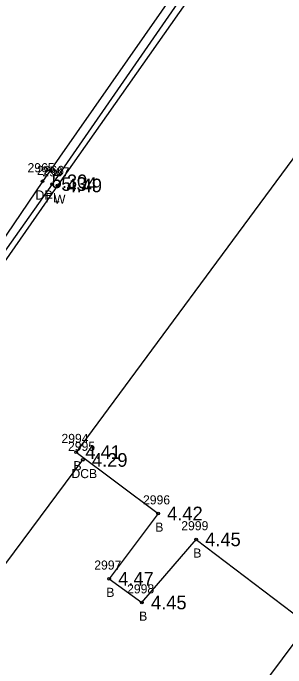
# Model space of a CAD drawing. Extents: x 2608598 to 2610682, y 641451 to 643526.
# Drawn here: x 2610257 to 2610287, y 642033.7 to 642105.6 of the extents above; entities that cross this region are included whole.
import ezdxf

# ---------------------------------------------------------------- set-up
doc = ezdxf.new("R2010")
doc.units = 0
for name, color, linetype in [('RD_EX_Bldg', 7, 'Continuous'), ('RD_EX_Bldg_txCode', 7, 'Continuous'), ('RD_EX_BldgApp', 7, 'Continuous'), ('RD_EX_Conc', 7, 'Continuous'), ('RD_EX_Conc_txCode', 7, 'Continuous'), ('RD_EX_Driveway', 7, 'Continuous'), ('RD_EX_Driveway_txCode', 7, 'Continuous'), ('RD_EX_Fence_Other', 7, 'Continuous'), ('RD_EX_Fence_Other_txCode', 7, 'Continuous'), ('RD_EX_Misc_txCode', 7, 'Continuous'), ('RD_EX_TX_Bldg_ELEV', 7, 'Continuous'), ('RD_EX_TX_Conc_ELEV', 7, 'Continuous'), ('RD_EX_TX_Driveway_ELEV', 7, 'Continuous'), ('RD_EX_TX_Fence_Other_ELEV', 7, 'Continuous'), ('RD_EX_TX_Misc_ELEV', 7, 'Continuous'), ('RD_SMD_Locator', 7, 'Continuous')]:
    doc.layers.add(name, color=color, linetype=linetype)

msp = doc.modelspace()

# ---------------------------------------------------------------- linework, layer by layer
at = {"layer": 'RD_EX_Bldg'}
msp.add_lwpolyline([(2610288.862, 642091.151), (2610263.919, 642057.382), (2610272.909, 642050.629), (2610267.529, 642043.46), (2610271.136, 642040.845), (2610277.088, 642047.782), (2610291.978, 642036.497), (2610316.921, 642070.266), (2610288.862, 642091.151)], dxfattribs=at)
at = {"layer": 'RD_EX_BldgApp'}
msp.add_lwpolyline([(2610282.971, 642116.744), (2610261.846, 642086.691), (2610246.897, 642065.246), (2610242.266, 642058.667)], dxfattribs=at)
at = {"layer": 'RD_EX_Conc'}
for points in [[(2610235.43, 642019.753), (2610238.505, 642021.577), (2610250.536, 642037.59), (2610264.643, 642056.515)], [(2610289.126, 642038.103), (2610277.463, 642022.461), (2610265.831, 642006.412), (2610262.737, 642002.162), (2610261.507, 641999.797), (2610260.227, 641995.633)]]:
    msp.add_lwpolyline(points, dxfattribs=at)
at = {"layer": 'RD_EX_Driveway'}
msp.add_lwpolyline([(2610280.769, 642116.596), (2610260.219, 642087.145), (2610246.027, 642066.229), (2610240.86, 642059.355), (2610229.066, 642043.559), (2610226.599, 642037.761), (2610225.859, 642030.159)], dxfattribs=at)
at = {"layer": 'RD_EX_Fence_Other'}
msp.add_lwpolyline([(2610281.899, 642116.665), (2610261.274, 642086.846), (2610246.659, 642066.216), (2610233.217, 642046.792)], dxfattribs=at)
at = {"layer": 'RD_SMD_Locator'}
for centre in [(2610260.219, 642087.145), (2610261.274, 642086.846), (2610261.846, 642086.691), (2610263.919, 642057.382), (2610264.643, 642056.515), (2610272.909, 642050.629), (2610277.088, 642047.782), (2610267.529, 642043.46), (2610271.136, 642040.845)]:
    msp.add_circle(centre, 0.15, dxfattribs=at)

# ---------------------------------------------------------------- texts
at = {"layer": 'RD_EX_Bldg_txCode'}
for s, p in [('2994', (2610262.289, 642058.382)), ('B', (2610263.612, 642055.382)), ('2996', (2610271.255, 642051.629)), ('2999', (2610275.458, 642048.782)), ('B', (2610272.602, 642048.629)), ('B', (2610276.781, 642045.782)), ('2997', (2610265.899, 642044.46)), ('2998', (2610269.506, 642041.845)), ('B', (2610267.222, 642041.46)), ('B', (2610270.828, 642038.845))]:
    msp.add_text(s, height=1, dxfattribs=at).set_placement(p)
at = {"layer": 'RD_EX_Conc_txCode'}
for s, p in [('2995', (2610263.013, 642057.515)), ('DCB', (2610263.391, 642054.515))]:
    msp.add_text(s, height=1, dxfattribs=at).set_placement(p)
at = {"layer": 'RD_EX_Driveway_txCode'}
for s, p in [('2965', (2610258.565, 642088.145)), ('DP', (2610259.439, 642085.145))]:
    msp.add_text(s, height=1, dxfattribs=at).set_placement(p)
at = {"layer": 'RD_EX_Fence_Other_txCode'}
for s, p in [('2966', (2610259.596, 642087.846)), ('FL', (2610260.541, 642084.846))]:
    msp.add_text(s, height=1, dxfattribs=at).set_placement(p)
at = {"layer": 'RD_EX_Misc_txCode'}
for s, p in [('2967', (2610260.192, 642087.691)), ('W', (2610261.476, 642084.691))]:
    msp.add_text(s, height=1, dxfattribs=at).set_placement(p)
at = {"layer": 'RD_EX_TX_Bldg_ELEV'}
for s, p in [('4.41', (2610264.919, 642056.632)), ('4.42', (2610273.909, 642049.879)), ('4.45', (2610278.088, 642047.032)), ('4.47', (2610268.529, 642042.71)), ('4.45', (2610272.136, 642040.095))]:
    msp.add_text(s, height=1.5, dxfattribs=at).set_placement(p)
at = {"layer": 'RD_EX_TX_Conc_ELEV'}
msp.add_text('4.29', height=1.5, dxfattribs=at).set_placement((2610265.643, 642055.765))
at = {"layer": 'RD_EX_TX_Driveway_ELEV'}
msp.add_text('5.30', height=1.5, dxfattribs=at).set_placement((2610261.219, 642086.395))
at = {"layer": 'RD_EX_TX_Fence_Other_ELEV'}
msp.add_text('5.34', height=1.5, dxfattribs=at).set_placement((2610262.274, 642086.096))
at = {"layer": 'RD_EX_TX_Misc_ELEV'}
msp.add_text('4.49', height=1.5, dxfattribs=at).set_placement((2610262.846, 642085.941))

doc.saveas('drawing.dxf')
